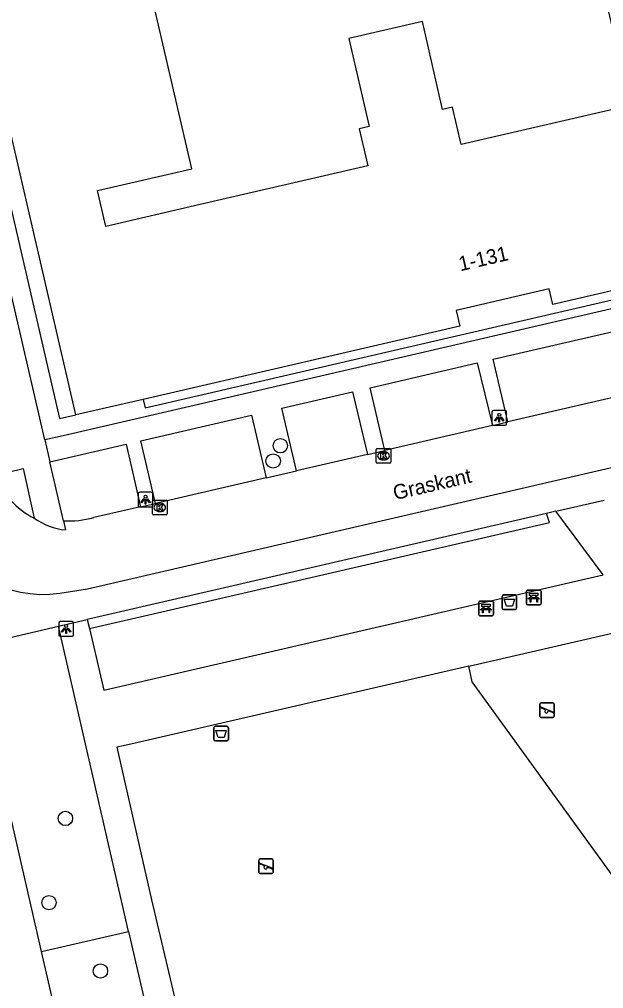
# Model space of a CAD drawing. Extents: x 156414 to 157775, y 382335 to 383765.
# Drawn here: x 156893.9 to 156933.7, y 383453.1 to 383519.1 of the extents above; entities that cross this region are included whole.
import ezdxf

# ---------------------------------------------------------------- set-up
doc = ezdxf.new("R2010")
doc.units = 0
for name, color, linetype in [('IMGEO_Afvalbak', 7, 'Continuous'), ('IMGEO_Bank', 7, 'Continuous'), ('IMGEO_Berm_groen', 7, 'Continuous'), ('IMGEO_Boom', 7, 'Continuous'), ('IMGEO_Groenvoorziening', 7, 'Continuous'), ('IMGEO_Haag', 7, 'Continuous'), ('IMGEO_Kolk', 7, 'Continuous'), ('IMGEO_Lichtpunt', 7, 'Continuous'), ('IMGEO_Openbare_ruimte_label', 7, 'Continuous'), ('IMGEO_Pand', 7, 'Continuous'), ('IMGEO_Pand_nummerreeks', 7, 'Continuous'), ('IMGEO_Pand_overbouw', 7, 'Continuous'), ('IMGEO_Rijbaan_lokaal_gesloten', 7, 'Continuous'), ('IMGEO_Speelvoorziening', 7, 'Continuous'), ('IMGEO_Voetpad_open', 7, 'Continuous')]:
    doc.layers.add(name, color=color, linetype=linetype)

msp = doc.modelspace()

# ---------------------------------------------------------------- linework, layer by layer
at = {"layer": 'IMGEO_Afvalbak'}
for p, q in [((156926.789, 383478.986), (156926.789, 383479.786)), ((156926.789, 383479.786), (156926.789, 383478.986)), ((156926.889, 383479.886), (156927.679, 383479.886)), ((156927.679, 383479.886), (156926.889, 383479.886)), ((156927.779, 383479.786), (156927.779, 383478.986)), ((156927.779, 383478.986), (156927.779, 383479.786)), ((156927.679, 383478.886), (156926.889, 383478.886)), ((156926.889, 383478.886), (156927.679, 383478.886)), ((156907.176, 383470.045), (156907.176, 383470.845)), ((156907.176, 383470.845), (156907.176, 383470.045)), ((156907.276, 383470.945), (156908.066, 383470.945)), ((156908.066, 383470.945), (156907.276, 383470.945)), ((156908.166, 383470.845), (156908.166, 383470.045)), ((156908.166, 383470.045), (156908.166, 383470.845)), ((156908.066, 383469.945), (156907.276, 383469.945)), ((156907.276, 383469.945), (156908.066, 383469.945))]:
    msp.add_line(p, q, dxfattribs=at)
for points in [[(156926.932, 383479.6), (156927.636, 383479.6), (156927.487, 383479.13), (156927.081, 383479.13), (156926.932, 383479.6)], [(156907.319, 383470.659), (156908.023, 383470.659), (156907.874, 383470.189), (156907.468, 383470.189), (156907.319, 383470.659)]]:
    msp.add_lwpolyline(points, dxfattribs=at)
for centre, start, end in [((156926.889, 383479.786), 90, 180), ((156926.889, 383479.786), 90, 180), ((156927.679, 383479.786), 0, 90), ((156927.679, 383479.786), 360, 90), ((156926.889, 383478.986), 180, 270), ((156926.889, 383478.986), 180, 270), ((156927.679, 383478.986), 270, 0), ((156927.679, 383478.986), 270, 0), ((156907.276, 383470.845), 90, 180), ((156907.276, 383470.845), 90, 180), ((156908.066, 383470.845), 0, 90), ((156908.066, 383470.845), 360, 90), ((156907.276, 383470.045), 180, 270), ((156907.276, 383470.045), 180, 270), ((156908.066, 383470.045), 270, 0), ((156908.066, 383470.045), 270, 0)]:
    msp.add_arc(centre, 0.1, start, end, dxfattribs=at)
at = {"layer": 'IMGEO_Bank'}
for p, q in [((156928.443, 383479.293), (156928.443, 383480.134)), ((156928.443, 383480.134), (156928.443, 383479.293)), ((156928.518, 383480.218), (156929.359, 383480.218)), ((156929.359, 383480.218), (156928.518, 383480.218)), ((156928.752, 383479.724), (156928.752, 383479.83)), ((156928.796, 383479.83), (156928.796, 383479.724)), ((156929.084, 383479.836), (156928.802, 383479.836)), ((156928.802, 383479.718), (156929.084, 383479.718)), ((156929.09, 383479.724), (156929.09, 383479.83)), ((156929.134, 383479.83), (156929.134, 383479.724)), ((156929.443, 383480.143), (156929.443, 383479.302)), ((156929.443, 383479.302), (156929.443, 383480.143)), ((156925.196, 383478.546), (156925.196, 383479.387)), ((156925.196, 383479.387), (156925.196, 383478.546)), ((156925.271, 383479.471), (156926.112, 383479.471)), ((156926.112, 383479.471), (156925.271, 383479.471)), ((156925.505, 383478.977), (156925.505, 383479.083)), ((156925.549, 383479.083), (156925.549, 383478.977)), ((156925.837, 383479.089), (156925.555, 383479.089)), ((156925.843, 383478.977), (156925.843, 383479.083)), ((156925.887, 383479.083), (156925.887, 383478.977)), ((156926.196, 383479.396), (156926.196, 383478.555)), ((156926.196, 383478.555), (156926.196, 383479.396)), ((156929.368, 383479.218), (156928.527, 383479.218)), ((156928.527, 383479.218), (156929.368, 383479.218)), ((156929.14, 383479.616), (156928.747, 383479.616)), ((156926.121, 383478.471), (156925.28, 383478.471)), ((156925.28, 383478.471), (156926.121, 383478.471)), ((156925.893, 383478.869), (156925.5, 383478.869)), ((156925.555, 383478.971), (156925.837, 383478.971))]:
    msp.add_line(p, q, dxfattribs=at)
for points in [[(156928.69, 383479.616), (156928.548, 383479.616), (156928.66, 383479.718), (156928.746, 383479.718)], [(156928.746, 383479.836), (156928.66, 383479.836), (156928.66, 383479.997), (156929.223, 383479.997), (156929.223, 383479.836), (156929.14, 383479.836)], [(156929.14, 383479.718), (156929.223, 383479.718), (156929.335, 383479.616), (156929.196, 383479.616)], [(156925.499, 383479.089), (156925.413, 383479.089), (156925.413, 383479.25), (156925.976, 383479.25), (156925.976, 383479.089), (156925.893, 383479.089)], [(156928.74, 383479.609), (156928.74, 383479.402), (156928.697, 383479.402), (156928.697, 383479.609)], [(156929.19, 383479.609), (156929.19, 383479.402), (156929.146, 383479.402), (156929.146, 383479.609)], [(156925.443, 383478.869), (156925.301, 383478.869), (156925.413, 383478.971), (156925.499, 383478.971)], [(156925.493, 383478.862), (156925.493, 383478.655), (156925.45, 383478.655), (156925.45, 383478.862)], [(156925.893, 383478.971), (156925.976, 383478.971), (156926.088, 383478.869), (156925.949, 383478.869)], [(156925.943, 383478.862), (156925.943, 383478.655), (156925.899, 383478.655), (156925.899, 383478.862)]]:
    msp.add_lwpolyline(points, dxfattribs=at)
for centre, radius, start, end in [((156928.521, 383480.14), 0.0779, 92.4484, 184.28452), ((156928.521, 383480.14), 0.0779, 92.4484, 184.28452), ((156928.745, 383479.829), 0.00671, 2.89567, 87.10433), ((156928.745, 383479.725), 0.00671, 272.89567, 357.10433), ((156928.802, 383479.829), 0.00671, 92.89567, 177.10433), ((156928.802, 383479.725), 0.00671, 182.89567, 267.10433), ((156929.084, 383479.829), 0.00671, 2.89567, 87.10433), ((156929.084, 383479.725), 0.00671, 272.89567, 357.10433), ((156929.141, 383479.829), 0.00671, 92.89567, 177.10433), ((156929.141, 383479.725), 0.00671, 182.89567, 267.10433), ((156929.365, 383480.14), 0.0779, 2.4484, 94.28452), ((156929.365, 383480.14), 0.0779, 2.4484, 94.28452), ((156925.274, 383479.393), 0.0779, 92.4484, 184.28452), ((156925.274, 383479.393), 0.0779, 92.4484, 184.28452), ((156925.498, 383479.082), 0.00671, 2.89567, 87.10433), ((156925.555, 383479.082), 0.00671, 92.89567, 177.10433), ((156925.837, 383479.082), 0.00671, 2.89567, 87.10433), ((156925.894, 383479.082), 0.00671, 92.89567, 177.10433), ((156926.118, 383479.393), 0.0779, 2.4484, 94.28452), ((156926.118, 383479.393), 0.0779, 2.4484, 94.28452), ((156928.521, 383479.296), 0.0779, 182.4484, 274.28452), ((156928.521, 383479.296), 0.0779, 182.4484, 274.28452), ((156928.69, 383479.609), 0.00671, 2.89567, 87.10433), ((156928.747, 383479.609), 0.00671, 92.89567, 177.10433), ((156929.139, 383479.609), 0.00671, 2.89567, 87.10433), ((156929.196, 383479.609), 0.00671, 92.89567, 177.10433), ((156929.365, 383479.296), 0.0779, 272.4484, 4.28452), ((156929.365, 383479.296), 0.0779, 272.4484, 4.28452), ((156925.274, 383478.549), 0.0779, 182.4484, 274.28452), ((156925.274, 383478.549), 0.0779, 182.4484, 274.28452), ((156925.443, 383478.862), 0.00671, 2.89567, 87.10433), ((156925.5, 383478.862), 0.00671, 92.89567, 177.10433), ((156925.498, 383478.978), 0.00671, 272.89567, 357.10433), ((156925.555, 383478.978), 0.00671, 182.89567, 267.10433), ((156925.837, 383478.978), 0.00671, 272.89567, 357.10433), ((156925.894, 383478.978), 0.00671, 182.89567, 267.10433), ((156925.892, 383478.862), 0.00671, 2.89567, 87.10433), ((156925.949, 383478.862), 0.00671, 92.89567, 177.10433), ((156926.118, 383478.549), 0.0779, 272.4484, 4.28452), ((156926.118, 383478.549), 0.0779, 272.4484, 4.28452)]:
    msp.add_arc(centre, radius, start, end, dxfattribs=at)
at = {"layer": 'IMGEO_Berm_groen'}
msp.add_lwpolyline([(156895.449, 383455.627), (156901.364, 383456.974)], dxfattribs=at)
at = {"layer": 'IMGEO_Boom'}
for centre in [(156911.698, 383490.038), (156911.211, 383488.999), (156897.075, 383464.674), (156895.953, 383458.945), (156899.456, 383454.29)]:
    msp.add_circle(centre, 0.489, dxfattribs=at)
at = {"layer": 'IMGEO_Groenvoorziening'}
msp.add_lwpolyline([(156945.455, 383465.22), (156936.017, 383458.413), (156924.751, 383473.964), (156924.515, 383475.029)], dxfattribs=at)
at = {"layer": 'IMGEO_Haag'}
msp.add_lwpolyline([(156898.706, 383477.591), (156930.021, 383484.81), (156929.806, 383485.437)], dxfattribs=at)
at = {"layer": 'IMGEO_Kolk'}
for p, q in [((156918.222, 383488.927), (156918.222, 383489.779)), ((156918.297, 383489.853), (156919.149, 383489.853)), ((156918.71, 383489.633), (156918.735, 383489.633)), ((156919.223, 383489.779), (156919.223, 383488.927)), ((156918.733, 383489.073), (156918.708, 383489.073)), ((156919.149, 383488.853), (156918.297, 383488.853)), ((156903.066, 383486.339), (156903.918, 383486.339)), ((156902.991, 383485.413), (156902.991, 383486.265)), ((156903.479, 383486.119), (156903.504, 383486.119)), ((156903.992, 383486.265), (156903.992, 383485.413)), ((156903.918, 383485.339), (156903.066, 383485.339)), ((156903.502, 383485.559), (156903.477, 383485.559))]:
    msp.add_line(p, q, dxfattribs=at)
for points in [[(156918.222, 383488.927), (156918.222, 383489.779)], [(156918.297, 383489.853), (156919.149, 383489.853)], [(156919.223, 383489.779), (156919.223, 383488.927)], [(156918.543, 383489.553), (156918.666, 383489.553), (156918.666, 383489.402), (156918.796, 383489.553), (156918.96, 383489.553), (156918.814, 383489.402), (156918.967, 383489.153), (156918.815, 383489.153), (156918.73, 383489.317), (156918.666, 383489.25), (156918.666, 383489.153), (156918.543, 383489.153), (156918.543, 383489.553)], [(156919.149, 383488.853), (156918.297, 383488.853)], [(156903.066, 383486.339), (156903.918, 383486.339)], [(156902.991, 383485.413), (156902.991, 383486.265)], [(156903.312, 383486.039), (156903.435, 383486.039), (156903.435, 383485.888), (156903.565, 383486.039), (156903.729, 383486.039), (156903.583, 383485.888), (156903.736, 383485.639), (156903.584, 383485.639), (156903.499, 383485.803), (156903.435, 383485.736), (156903.435, 383485.639), (156903.312, 383485.639), (156903.312, 383486.039)], [(156903.992, 383486.265), (156903.992, 383485.413)], [(156903.918, 383485.339), (156903.066, 383485.339)]]:
    msp.add_lwpolyline(points, dxfattribs=at)
for centre, start, end in [((156918.299, 383489.777), 91.55205, 178.44795), ((156918.299, 383489.777), 91.55205, 178.44795), ((156919.147, 383489.777), 1.55205, 88.44795), ((156919.147, 383489.777), 1.55205, 88.44795), ((156918.299, 383488.929), 181.55205, 268.44795), ((156918.299, 383488.929), 181.55205, 268.44795), ((156919.147, 383488.929), 271.55205, 358.44795), ((156919.147, 383488.929), 271.55205, 358.44795), ((156903.068, 383486.263), 91.55205, 178.44795), ((156903.068, 383486.263), 91.55205, 178.44795), ((156903.916, 383486.263), 1.55205, 88.44795), ((156903.916, 383486.263), 1.55205, 88.44795), ((156903.068, 383485.415), 181.55205, 268.44795), ((156903.068, 383485.415), 181.55205, 268.44795), ((156903.916, 383485.415), 271.55205, 358.44795), ((156903.916, 383485.415), 271.55205, 358.44795)]:
    msp.add_arc(centre, 0.0765, start, end, dxfattribs=at)
for centre, major_axis, ratio, start_param, end_param in [((156918.709, 383489.353), (-0.387, 0.002), 0.722429, 4.712389, 7.853982), ((156918.734, 383489.353), (-0.39, 0.002), 0.717154, 1.570796, 4.712389), ((156903.478, 383485.839), (-0.387, 0.002), 0.722429, 4.712389, 7.853982), ((156903.503, 383485.839), (-0.39, 0.002), 0.717154, 1.570796, 4.712389)]:
    msp.add_ellipse(centre, major_axis=major_axis, ratio=ratio, start_param=start_param, end_param=end_param, dxfattribs=at)
at = {"layer": 'IMGEO_Lichtpunt'}
for p, q in [((156926.101, 383492.345), (156926.101, 383491.538)), ((156926.101, 383492.345), (156926.101, 383491.538)), ((156927.003, 383492.44), (156926.195, 383492.44)), ((156927.003, 383492.44), (156926.195, 383492.44)), ((156927.097, 383491.538), (156927.097, 383492.345)), ((156927.097, 383491.538), (156927.097, 383492.345)), ((156926.195, 383491.444), (156927.003, 383491.444)), ((156926.195, 383491.444), (156927.003, 383491.444)), ((156902.03, 383486.772), (156902.03, 383485.965)), ((156902.03, 383486.772), (156902.03, 383485.965)), ((156902.932, 383486.867), (156902.124, 383486.867)), ((156902.932, 383486.867), (156902.124, 383486.867)), ((156903.026, 383485.965), (156903.026, 383486.772)), ((156903.026, 383485.965), (156903.026, 383486.772)), ((156902.124, 383485.871), (156902.932, 383485.871)), ((156902.124, 383485.871), (156902.932, 383485.871)), ((156896.626, 383477.971), (156896.626, 383477.164)), ((156896.626, 383477.971), (156896.626, 383477.164)), ((156897.528, 383478.066), (156896.72, 383478.066)), ((156897.528, 383478.066), (156896.72, 383478.066)), ((156897.622, 383477.164), (156897.622, 383477.971)), ((156897.622, 383477.164), (156897.622, 383477.971)), ((156896.72, 383477.07), (156897.528, 383477.07)), ((156896.72, 383477.07), (156897.528, 383477.07))]:
    msp.add_line(p, q, dxfattribs=at)
for points in [[(156926.475, 383492.009), (156926.514, 383491.981), (156926.326, 383491.719), (156926.288, 383491.746), (156926.475, 383492.009)], [(156926.577, 383491.961), (156926.624, 383491.961), (156926.624, 383491.639), (156926.577, 383491.639), (156926.577, 383491.961)], [(156926.687, 383491.981), (156926.725, 383492.008), (156926.912, 383491.746), (156926.873, 383491.718), (156926.687, 383491.981)], [(156902.404, 383486.436), (156902.443, 383486.408), (156902.255, 383486.146), (156902.217, 383486.173), (156902.404, 383486.436)], [(156902.506, 383486.388), (156902.553, 383486.388), (156902.553, 383486.066), (156902.506, 383486.066), (156902.506, 383486.388)], [(156902.616, 383486.408), (156902.654, 383486.435), (156902.841, 383486.173), (156902.802, 383486.145), (156902.616, 383486.408)], [(156897, 383477.635), (156897.039, 383477.607), (156896.851, 383477.345), (156896.813, 383477.372), (156897, 383477.635)], [(156897.102, 383477.587), (156897.149, 383477.587), (156897.149, 383477.265), (156897.102, 383477.265), (156897.102, 383477.587)], [(156897.212, 383477.607), (156897.25, 383477.634), (156897.437, 383477.372), (156897.398, 383477.344), (156897.212, 383477.607)]]:
    msp.add_lwpolyline(points, dxfattribs=at)
for centre in [(156926.6, 383492.143), (156902.529, 383486.57), (156897.125, 383477.769)]:
    msp.add_circle(centre, 0.0994, dxfattribs=at)
for centre, start, end in [((156926.195, 383492.345), 90, 180), ((156926.195, 383492.345), 90, 180), ((156927.003, 383492.345), 0, 90), ((156927.003, 383492.345), 0, 90), ((156926.195, 383491.538), 180, 270), ((156926.195, 383491.538), 180, 270), ((156927.003, 383491.538), 270, 0), ((156927.003, 383491.538), 270, 360), ((156902.124, 383486.772), 90, 180), ((156902.124, 383486.772), 90, 180), ((156902.932, 383486.772), 0, 90), ((156902.932, 383486.772), 0, 90), ((156902.124, 383485.965), 180, 270), ((156902.124, 383485.965), 180, 270), ((156902.932, 383485.965), 270, 0), ((156902.932, 383485.965), 270, 360), ((156896.72, 383477.971), 90, 180), ((156896.72, 383477.971), 90, 180), ((156897.528, 383477.971), 0, 90), ((156897.528, 383477.971), 0, 90), ((156896.72, 383477.164), 180, 270), ((156896.72, 383477.164), 180, 270), ((156897.528, 383477.164), 270, 0), ((156897.528, 383477.164), 270, 360)]:
    msp.add_arc(centre, 0.0946, start, end, dxfattribs=at)
at = {"layer": 'IMGEO_Pand'}
for points in [[(156943.169, 383530.669), (156943.453, 383529.439), (156949.3, 383504.064), (156944.724, 383503.001), (156930.232, 383499.646), (156929.984, 383500.718), (156923.662, 383499.252), (156923.91, 383498.181), (156902.362, 383493.194), (156897.784, 383492.142), (156888.666, 383531.548), (156888.381, 383532.781)], [(156933.33, 383522.645), (156934.947, 383515.629), (156941.183, 383517.066), (156941.745, 383514.629), (156935.508, 383513.192), (156924.009, 383510.543), (156923.425, 383513.076), (156922.743, 383512.919), (156921.362, 383518.912), (156916.363, 383517.76), (156917.744, 383511.767), (156917.062, 383511.609), (156917.649, 383509.077), (156906.235, 383506.447), (156899.818, 383504.961), (156899.254, 383507.396), (156905.671, 383508.882), (156900.776, 383530.024)]]:
    msp.add_lwpolyline(points, dxfattribs=at)
at = {"layer": 'IMGEO_Pand_overbouw'}
for points in [[(156897.784, 383492.142), (156888.666, 383531.548), (156887.568, 383531.281), (156896.66, 383491.885)], [(156902.362, 383493.194), (156902.506, 383492.611), (156944.867, 383502.418), (156944.724, 383503.001), (156930.232, 383499.646), (156929.984, 383500.718), (156923.662, 383499.252), (156923.91, 383498.181)]]:
    msp.add_lwpolyline(points, close=True, dxfattribs=at)
at = {"layer": 'IMGEO_Rijbaan_lokaal_gesloten'}
for points in [[(156896.693, 383479.995), (156898.569, 383480.297), (156963.345, 383495.305)], [(156936.798, 383493.886), (156927.18, 383491.662)], [(156926.138, 383491.421), (156927.18, 383491.662)], [(156926.138, 383491.421), (156918.801, 383489.723)], [(156917.629, 383489.452), (156918.801, 383489.723)], [(156917.629, 383489.452), (156912.803, 383488.336)], [(156910.739, 383487.859), (156912.803, 383488.336)], [(156910.739, 383487.859), (156903.195, 383486.114)], [(156902.185, 383485.88), (156899.003, 383485.144)], [(156902.185, 383485.88), (156903.195, 383486.114)], [(156896.939, 383484.933), (156897.072, 383484.307)]]:
    msp.add_lwpolyline(points, dxfattribs=at)
for centre, radius, start, end in [((156897.832, 383490.55), 6.164, 204.28863, 242.07766), ((156897.599, 383488.953), 4.676, 235.42419, 263.5228), ((156897.291, 383491.69), 6.766, 267.01709, 284.6569), ((156895.596, 383487.836), 7.918, 201.332, 277.96357)]:
    msp.add_arc(centre, radius, start, end, dxfattribs=at)
at = {"layer": 'IMGEO_Speelvoorziening'}
for p, q in [((156929.35, 383471.645), (156929.35, 383472.445)), ((156929.35, 383472.445), (156929.35, 383471.645)), ((156929.45, 383472.545), (156930.24, 383472.545)), ((156930.24, 383472.545), (156929.45, 383472.545)), ((156930.34, 383472.445), (156930.34, 383471.645)), ((156930.34, 383471.645), (156930.34, 383472.445)), ((156929.733, 383472.073), (156929.394, 383472.21)), ((156929.419, 383472.27), (156930.295, 383471.917)), ((156930.271, 383471.857), (156929.931, 383471.994)), ((156930.24, 383471.545), (156929.45, 383471.545)), ((156929.45, 383471.545), (156930.24, 383471.545)), ((156910.332, 383461.916), (156911.122, 383461.916)), ((156911.122, 383461.916), (156910.332, 383461.916)), ((156910.232, 383461.016), (156910.232, 383461.816)), ((156910.232, 383461.816), (156910.232, 383461.016)), ((156910.615, 383461.444), (156910.276, 383461.581)), ((156910.301, 383461.641), (156911.177, 383461.288)), ((156911.153, 383461.228), (156910.813, 383461.365)), ((156911.222, 383461.816), (156911.222, 383461.016)), ((156911.222, 383461.016), (156911.222, 383461.816)), ((156911.122, 383460.916), (156910.332, 383460.916)), ((156910.332, 383460.916), (156911.122, 383460.916))]:
    msp.add_line(p, q, dxfattribs=at)
for centre, radius, start, end in [((156929.45, 383472.445), 0.1, 90, 180), ((156929.45, 383472.445), 0.1, 90, 180), ((156930.24, 383472.445), 0.1, 0, 90), ((156930.24, 383472.445), 0.1, 360, 90), ((156929.407, 383472.24), 0.0327, 68.07798, 248.07798), ((156929.812, 383471.983), 0.12, 130.99278, 5.16318), ((156930.283, 383471.887), 0.0327, 248.07798, 68.07798), ((156929.45, 383471.645), 0.1, 180, 270), ((156929.45, 383471.645), 0.1, 180, 270), ((156930.24, 383471.645), 0.1, 270, 0), ((156930.24, 383471.645), 0.1, 270, 0), ((156910.332, 383461.816), 0.1, 90, 180), ((156910.332, 383461.816), 0.1, 90, 180), ((156911.122, 383461.816), 0.1, 0, 90), ((156911.122, 383461.816), 0.1, 360, 90), ((156910.289, 383461.611), 0.0327, 68.07798, 248.07798), ((156910.694, 383461.354), 0.12, 130.99278, 5.16318), ((156911.165, 383461.258), 0.0327, 248.07798, 68.07798), ((156910.332, 383461.016), 0.1, 180, 270), ((156910.332, 383461.016), 0.1, 180, 270), ((156911.122, 383461.016), 0.1, 270, 0), ((156911.122, 383461.016), 0.1, 270, 0)]:
    msp.add_arc(centre, radius, start, end, dxfattribs=at)
at = {"layer": 'IMGEO_Voetpad_open'}
for points in [[(156895.667, 383490.429), (156886.023, 383532.163), (156886.809, 383532.435)], [(156950.784, 383503.18), (156896.931, 383490.711), (156895.667, 383490.429)], [(156927.18, 383491.662), (156926.184, 383495.921), (156935.826, 383498.154), (156936.798, 383493.886)], [(156918.801, 383489.723), (156917.808, 383493.981), (156925.102, 383495.67), (156926.138, 383491.421)], [(156912.803, 383488.336), (156911.8, 383492.589), (156916.618, 383493.705), (156917.629, 383489.452)], [(156903.195, 383486.114), (156902.216, 383490.369), (156909.737, 383492.111), (156910.739, 383487.859)], [(156895.667, 383490.429), (156896.019, 383488.934)], [(156896.019, 383488.934), (156901.212, 383490.137), (156902.185, 383485.88)], [(156896.939, 383484.933), (156896.019, 383488.934)], [(156892.214, 383488.014), (156894.19, 383488.494), (156894.946, 383485.103)], [(156930.442, 383485.584), (156933.726, 383486.332)], [(156929.806, 383485.437), (156899.343, 383478.388), (156898.563, 383478.208)], [(156898.706, 383477.591), (156899.681, 383473.401), (156933.67, 383481.243), (156930.442, 383485.584)], [(156930.442, 383485.584), (156929.806, 383485.437)], [(156890.679, 383476.375), (156896.596, 383477.768)], [(156896.596, 383477.768), (156898.563, 383478.208)], [(156901.364, 383456.974), (156900.949, 383458.767), (156896.596, 383477.768)], [(156898.563, 383478.208), (156898.706, 383477.591)], [(156924.515, 383475.029), (156936.243, 383477.729), (156945.455, 383465.22)], [(156895.449, 383455.627), (156890.679, 383476.375)], [(156924.515, 383475.029), (156901.52, 383469.737), (156900.569, 383469.518), (156902.929, 383459.141), (156907.497, 383439.841), (156908.6, 383434.669), (156909.692, 383429.799)], [(156901.364, 383456.974), (156905.453, 383439.314), (156899.497, 383438.021)], [(156899.497, 383438.021), (156895.449, 383455.627)]]:
    msp.add_lwpolyline(points, dxfattribs=at)

# ---------------------------------------------------------------- texts
at = {"layer": 'IMGEO_Openbare_ruimte_label'}
msp.add_text('Graskant', height=1, rotation=13.0075, dxfattribs=at).set_placement((156919.495, 383486.333))
at = {"layer": 'IMGEO_Pand_nummerreeks'}
msp.add_text('1-131', height=1, rotation=13.05017, dxfattribs=at).set_placement((156923.953, 383501.906))

doc.saveas('drawing.dxf')
